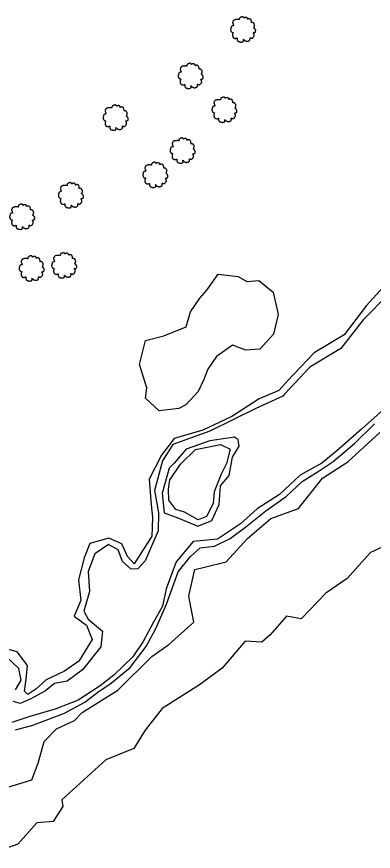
# Model space of a CAD drawing. Extents: x 2160437 to 2172832, y 205694 to 212444.
# Drawn here: x 2170822 to 2171038, y 207873 to 208377 of the extents above; entities that cross this region are included whole.
import ezdxf

# ---------------------------------------------------------------- set-up
doc = ezdxf.new("R2010")
doc.units = 0
for name, color, linetype in [('RD_EX_H2O', 7, 'Continuous'), ('RD_EX_VEG', 7, 'Continuous'), ('RD_EX_VEG_ShrubLine', 7, 'Continuous'), ('RD_EX_VEG_TreeLine', 7, 'Continuous')]:
    doc.layers.add(name, color=color, linetype=linetype)

# ---------------------------------------------------------------- blocks, each defined once
blk = doc.blocks.new('T2')
at = {"layer": 'RD_EX_VEG'}
for points in [[(0.05, 7.21), (-0.25, 7.24), (-0.57, 7.14), (-0.82, 7.04), (-1.05, 6.96), (-1.27, 6.86), (-1.57, 6.69), (-1.8, 6.49), (-1.92, 6.24), (-1.97, 6.01), (-2.02, 5.74), (-2.02, 5.56), (-2.15, 5.54), (-2.3, 5.56), (-2.55, 5.64), (-2.8, 5.64), (-3.05, 5.64), (-3.4, 5.61), (-3.75, 5.61), (-4.02, 5.56), (-4.35, 5.51), (-4.72, 5.39), (-5.07, 5.26), (-5.37, 5.01), (-5.62, 4.54), (-5.75, 4.19), (-5.9, 3.94), (-5.75, 3.49), (-5.57, 3.14), (-5.55, 2.94), (-5.47, 2.52), (-5.37, 2.29), (-5.25, 2.09), (-5.32, 2.07), (-5.7, 2.02), (-6, 1.92), (-6.42, 1.69), (-6.64, 1.47), (-6.74, 1.14), (-6.77, 0.79), (-6.87, 0.59), (-6.94, 0.32), (-6.97, 0.24), (-7.02, -0.08), (-6.92, -0.53), (-6.89, -0.88), (-6.77, -1.11), (-6.62, -1.28), (-6.44, -1.53), (-6.05, -1.76), (-5.72, -1.86), (-5.52, -1.88), (-5.7, -2.38), (-5.75, -2.73), (-5.87, -3.13), (-5.87, -3.21), (-5.92, -3.68), (-5.77, -4.01), (-5.7, -4.38), (-5.52, -4.61), (-5.25, -4.91), (-4.92, -5.13), (-4.42, -5.26), (-4.02, -5.23), (-3.45, -5.06), (-3.2, -4.98), (-3.22, -5.16), (-3.2, -5.53), (-3.2, -5.96), (-3.05, -6.28), (-2.95, -6.56), (-2.8, -6.81), (-2.47, -7.03), (-2.07, -7.11), (-1.65, -7.26), (-1.2, -7.33), (-0.7, -7.36), (-0.1, -7.21), (0.18, -7.08), (0.28, -6.91), (0.48, -6.53), (0.43, -6.31), (0.45, -5.71), (0.55, -5.88), (0.73, -6.23), (1.23, -6.53), (1.63, -6.71), (2.1, -6.86), (2.4, -6.93), (2.88, -6.86), (3.25, -6.78), (3.63, -6.66), (3.93, -6.38), (4.1, -6.11), (4.15, -5.83), (4.23, -5.46), (4.28, -5.28)], [(4.28, -5.28), (4.2, -5.11), (4.15, -4.86), (4.23, -4.88), (4.4, -4.93), (4.68, -5.06), (4.9, -5.13), (5.23, -5.11), (5.5, -5.01), (5.95, -4.73), (6.22, -4.26), (6.5, -3.86), (6.57, -3.53), (6.52, -3.31), (6.5, -2.81), (6.3, -2.56), (6.25, -2.43), (6.15, -2.03), (6.22, -1.98), (6.5, -1.93), (6.87, -1.81), (7.15, -1.68), (7.37, -1.51), (7.45, -1.28), (7.42, -0.88), (7.47, -0.48), (7.4, -0.33), (7.3, -0.18), (7.22, 0.02), (7.07, 0.17), (6.97, 0.32), (6.87, 0.42), (6.75, 0.57), (6.57, 0.69), (6.42, 0.74), (6.37, 0.89), (6.52, 1.09), (6.57, 1.19), (6.6, 1.42), (6.82, 1.77), (6.87, 2.17), (6.82, 2.59), (6.77, 2.87), (6.62, 3.14), (6.42, 3.39), (6.3, 3.56), (6.12, 3.69), (5.8, 3.81), (5.55, 3.86), (5.2, 3.86), (5, 3.91), (5.03, 3.96), (5.03, 4.11), (5.03, 4.39), (4.95, 4.84), (4.8, 5.34), (4.8, 5.36), (4.7, 5.61), (4.48, 5.81), (4.3, 5.91), (4.1, 6.04), (3.85, 6.06), (3.55, 6.06), (3.28, 6.01), (3.08, 5.91), (2.9, 5.79), (2.83, 5.94), (2.73, 6.24), (2.68, 6.39), (2.53, 6.56), (2.3, 6.76), (1.85, 6.89), (1.23, 6.81), (0.93, 6.61), (0.78, 6.44), (0.73, 6.56), (0.53, 6.76), (0.43, 6.94), (0.25, 7.06), (0.1, 7.16), (0, 7.21)]]:
    blk.add_spline(points, degree=3, dxfattribs=at)

msp = doc.modelspace()

# ---------------------------------------------------------------- linework, layer by layer
at = {"layer": 'RD_EX_H2O'}
for points in [[(2171047.06, 208209.88), (2171031.43, 208194.11), (2171017.97, 208176.83), (2170999.16, 208165.48), (2170983.9, 208149.22), (2170982.85, 208148.09), (2170966.43, 208140.58), (2170938.64, 208126.88), (2170916.24, 208118.76), (2170910, 208108.97), (2170905.1, 208091.02), (2170907.61, 208077.41), (2170907.46, 208066.66), (2170899.59, 208048.54), (2170895.03, 208043.7), (2170891.08, 208043.49), (2170885.74, 208047.98), (2170883.21, 208055.03), (2170877.37, 208058.43), (2170869.06, 208052.72), (2170865.03, 208042), (2170865.8, 208029.88), (2170862.5, 208017.95), (2170865.04, 208013.12), (2170873.64, 208006.02), (2170872.62, 207996.55), (2170861.61, 207982.55), (2170852.27, 207975.7), (2170844.73, 207974.3), (2170839.26, 207969.92), (2170830.39, 207964.98), (2170823.8, 207962.13), (2170819.72, 207963.4)], [(2171045.6, 208141.65), (2171030.44, 208128.01), (2171015.43, 208114.92), (2171006.46, 208107.41), (2170993.41, 208100.15), (2170980.73, 208088.56), (2170967.38, 208079.84), (2170957.19, 208070.79), (2170943.35, 208061.59), (2170943.22, 208061.5), (2170928.62, 208060.16), (2170918.39, 208047.93), (2170912.28, 208031.55), (2170910.01, 208021.07), (2170904.51, 208011.35), (2170898.41, 207999.66), (2170891.99, 207990.37), (2170880.57, 207979.3), (2170872.31, 207972.89), (2170866.96, 207969.52), (2170858.92, 207964.3), (2170845.03, 207958.82), (2170829.84, 207954.25), (2170818.79, 207950.73)], [(2170821.06, 207970.49), (2170824.42, 207976.25), (2170823.14, 207983.33), (2170812.55, 207993.34)]]:
    msp.add_lwpolyline(points, dxfattribs=at)
msp.add_lwpolyline([(2170953.55, 208123.12), (2170938.57, 208120.97), (2170924.27, 208116.02), (2170917.08, 208107.49), (2170914.1, 208104.58), (2170909.74, 208089.33), (2170911.08, 208077.49), (2170919.23, 208074.45), (2170931.42, 208069.43), (2170939.92, 208072.82), (2170944.38, 208082.51), (2170945.06, 208093.73), (2170950.37, 208099.96), (2170952.44, 208111.05), (2170956.46, 208117.88), (2170955.75, 208121.88), (2170954.44, 208122.58)], close=True, dxfattribs=at)
msp.add_lwpolyline([(2170953.55, 208123.12), (2170938.57, 208120.97), (2170924.27, 208116.02), (2170917.08, 208107.49), (2170914.1, 208104.58), (2170909.74, 208089.33), (2170911.08, 208077.49), (2170919.23, 208074.45), (2170931.42, 208069.43), (2170939.92, 208072.82), (2170944.38, 208082.51), (2170945.06, 208093.73), (2170950.37, 208099.96), (2170952.44, 208111.05), (2170956.46, 208117.88), (2170955.75, 208121.88), (2170954.44, 208122.58)], close=True, dxfattribs=at)
at = {"layer": 'RD_EX_VEG_ShrubLine'}
for points in [[(2171055.76, 208227.45), (2171033.49, 208202.79), (2171019.86, 208185.18), (2171001.88, 208174.27), (2170989.5, 208161.31), (2170988.47, 208160.23), (2170980.33, 208151.43), (2170968.59, 208146.32), (2170952, 208135.79), (2170934.43, 208127.55), (2170917.05, 208122.38), (2170909.36, 208112.35), (2170901.86, 208097.83), (2170903.04, 208084.64), (2170904.03, 208074.38), (2170903.55, 208063.37), (2170892.93, 208046.73), (2170888.87, 208051.13), (2170885.33, 208058.64), (2170877.47, 208062.06), (2170865.95, 208058.85), (2170862.68, 208050.21), (2170859.15, 208037.03), (2170860.7, 208024.55), (2170856.6, 208014.97), (2170864.03, 208009.52), (2170867.47, 208000.94), (2170859.32, 207987.85), (2170850.82, 207981.73), (2170839.57, 207976.46), (2170833.44, 207970.86), (2170828.55, 207967.74), (2170826.42, 207969.73), (2170827.47, 207976.86), (2170828.36, 207985.17), (2170822.16, 207993.51), (2170810.06, 207996.75)], [(2170821.14, 207946.23), (2170831.56, 207949.04), (2170850.7, 207956.45), (2170862.94, 207962.99), (2170871.63, 207969.74), (2170878.13, 207973.89), (2170890.38, 207983.97), (2170900.11, 207996.68), (2170905.96, 208007.62), (2170912.54, 208022.25), (2170919.53, 208041.84), (2170927.05, 208051.09), (2170932.73, 208056.23), (2170941.39, 208057.35), (2170950.93, 208062.04), (2170960.51, 208069.11), (2170972.58, 208078.71), (2170984.9, 208087.38), (2170994.56, 208096.51), (2171004.22, 208102.52), (2171013.26, 208108.41), (2171026.18, 208119.41), (2171038.25, 208131.31)]]:
    msp.add_lwpolyline(points, dxfattribs=at)
msp.add_lwpolyline([(2170915, 208098.21), (2170920.95, 208106.91), (2170930.08, 208115.67), (2170945.08, 208118.76), (2170950.98, 208116.05), (2170948.69, 208107.3), (2170945.5, 208100.81), (2170941.35, 208090.27), (2170940.71, 208083.11), (2170936.69, 208075.26), (2170931.66, 208073.19), (2170923.41, 208077.91), (2170918.1, 208079.44), (2170913.85, 208085.07), (2170913.71, 208091.87), (2170914.49, 208097.33)], close=True, dxfattribs=at)
msp.add_lwpolyline([(2170915, 208098.21), (2170920.95, 208106.91), (2170930.08, 208115.67), (2170945.08, 208118.76), (2170950.98, 208116.05), (2170948.69, 208107.3), (2170945.5, 208100.81), (2170941.35, 208090.27), (2170940.71, 208083.11), (2170936.69, 208075.26), (2170931.66, 208073.19), (2170923.41, 208077.91), (2170918.1, 208079.44), (2170913.85, 208085.07), (2170913.71, 208091.87), (2170914.49, 208097.33)], close=True, dxfattribs=at)
at = {"layer": 'RD_EX_VEG_TreeLine'}
msp.add_lwpolyline([(2170934.98, 208158.1), (2170931.59, 208150.73), (2170924.18, 208142.79), (2170919.83, 208140.63), (2170907.92, 208139.21), (2170899.64, 208146.78), (2170900.64, 208153.12), (2170896.11, 208167.08), (2170899.8, 208181.7), (2170910.93, 208184.49), (2170924.4, 208189.95), (2170926.95, 208199.02), (2170932.71, 208207.33), (2170936.84, 208212.12), (2170943.79, 208221.7), (2170955.74, 208220.35), (2170961.08, 208217.39), (2170968.4, 208217.87), (2170976.95, 208210.89), (2170980.06, 208197.38), (2170977.14, 208185.54), (2170968.94, 208176.33), (2170960.47, 208175.77), (2170952.29, 208178.93), (2170942.78, 208171.95), (2170937.51, 208164.24), (2170935.68, 208159.6)], close=True, dxfattribs=at)
for points in [[(2170811.7, 207910.28), (2170830.93, 207916.13), (2170834.81, 207926.11), (2170838.4, 207939.17), (2170845.9, 207946.87), (2170856.74, 207951.92), (2170861.45, 207956.74), (2170883.05, 207970.17), (2170903.57, 207990.53), (2170913.91, 207997.97), (2170929.01, 208011.38), (2170926.38, 208024.92), (2170925.92, 208027.29), (2170929.65, 208043.13), (2170935.49, 208044.6), (2170948.58, 208047.89), (2170961.44, 208061.87), (2170975.65, 208074.11), (2170992.35, 208080), (2171006.86, 208098.43), (2171022.18, 208108.21), (2171041.44, 208126.09)], [(2171055.89, 208062.58), (2171035.89, 208053.52), (2171021.67, 208037.71), (2171008.93, 208028.88), (2170993.87, 208013.46), (2170985.02, 208015.08), (2170975.26, 208003.65), (2170970.09, 207999.3), (2170960.04, 207999.84), (2170946.21, 207983.55), (2170932.47, 207973.44), (2170909.9, 207959.24), (2170899.62, 207946), (2170892.72, 207934.99), (2170875.8, 207928.19), (2170849.13, 207904.01), (2170849.8, 207899.84), (2170843.9, 207890.79), (2170833.91, 207890.01), (2170822.45, 207877.24), (2170810.38, 207872.85)]]:
    msp.add_lwpolyline(points, dxfattribs=at)

# ---------------------------------------------------------------- block references
at = {"layer": 'RD_EX_VEG', "xscale": 1.0499999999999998, "yscale": 1.0499999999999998}
for p in [(2170958.57, 208369.81), (2170926.86, 208341.71), (2170947.26, 208321.26), (2170881.45, 208316.47), (2170921.99, 208296.58), (2170905.48, 208281.87), (2170854.37, 208269.53), (2170824.86, 208256.54), (2170830.63, 208225.3), (2170850.28, 208227.18)]:
    msp.add_blockref('T2', p, dxfattribs=at)

doc.saveas('drawing.dxf')
